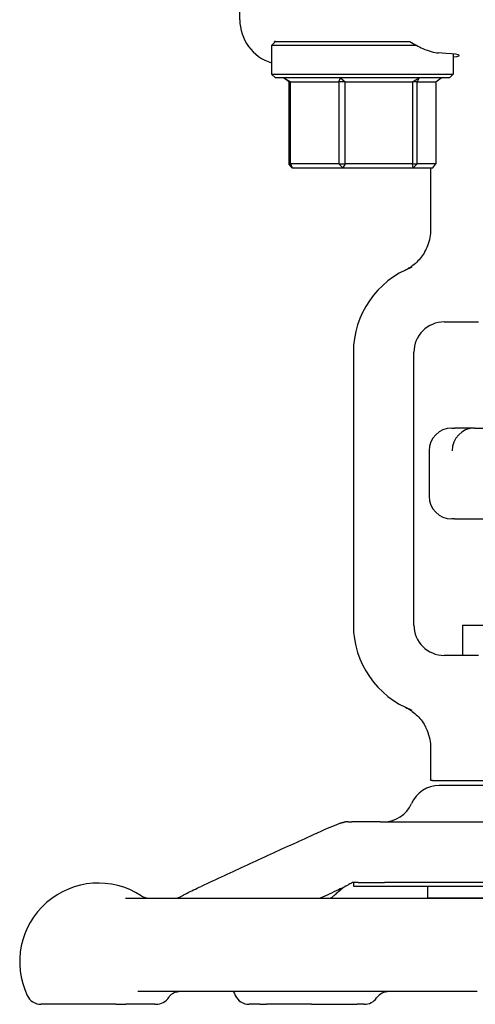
# Model space of a CAD drawing. Header units: inches. Extents: x 18 to 846, y -67 to 561.
# Tile 619 of 656: x 480.86 to 482.74, y 468.57 to 472.63. Entities that reach past the tile are written whole.
import ezdxf

# ---------------------------------------------------------------- set-up
doc = ezdxf.new("R2010")
doc.units = ezdxf.units.IN
doc.header["$LTSCALE"] = 24
doc.header["$MEASUREMENT"] = 0
doc.layers.add('Visible (ANSI)', color=7, linetype='Continuous', lineweight=30)

msp = doc.modelspace()

# ---------------------------------------------------------------- linework, layer by layer
at = {"layer": 'Visible (ANSI)'}
for p, q in [((481.77218, 472.62833), (481.77218, 473.13173)), ((481.91905, 472.53798), (481.90343, 472.52236)), ((481.91905, 472.53798), (481.91535, 472.53798)), ((481.91905, 472.53798), (482.39716, 472.53798)), ((482.50156, 472.52236), (481.90343, 472.52236)), ((481.90343, 472.52236), (481.90343, 472.40361)), ((482.65343, 472.48676), (482.65343, 472.40361)), ((481.90343, 472.40361), (482.65343, 472.40361)), ((481.91905, 472.38798), (481.90343, 472.40361)), ((482.6378, 472.38798), (481.91905, 472.38798)), ((481.95323, 472.38798), (481.98162, 472.37236)), ((481.97494, 472.37236), (481.95323, 472.38798)), ((481.98162, 472.37236), (481.97494, 472.37236)), ((481.97494, 472.37236), (481.97494, 472.03361)), ((481.98162, 472.03361), (481.98162, 472.37236)), ((481.98162, 472.37236), (482.18154, 472.37236)), ((482.18154, 472.37236), (482.18756, 472.38798)), ((482.20759, 472.37236), (482.18154, 472.37236)), ((482.18154, 472.37236), (482.18154, 472.03361)), ((482.18756, 472.38798), (482.20759, 472.37236)), ((482.20759, 472.03361), (482.20759, 472.37236)), ((482.20759, 472.37236), (482.48502, 472.37236)), ((482.48502, 472.37236), (482.51277, 472.38798)), ((482.5044, 472.37236), (482.48502, 472.37236)), ((482.48502, 472.37236), (482.48502, 472.03361)), ((482.51277, 472.38798), (482.5044, 472.37236)), ((482.5044, 472.37236), (482.58192, 472.37236)), ((482.5044, 472.03361), (482.5044, 472.37236)), ((482.58192, 472.37236), (482.60363, 472.38798)), ((482.58192, 472.37236), (482.58192, 472.03361)), ((482.6378, 472.38798), (482.65343, 472.40361)), ((481.97494, 472.03361), (481.98162, 472.03361)), ((481.9882, 472.01798), (481.97494, 472.03361)), ((481.98162, 472.03361), (481.9882, 472.01798)), ((482.18154, 472.03361), (481.98162, 472.03361)), ((481.9882, 472.01798), (482.19733, 472.01798)), ((482.18154, 472.03361), (482.20759, 472.03361)), ((482.19733, 472.01798), (482.18154, 472.03361)), ((482.20759, 472.03361), (482.19733, 472.01798)), ((482.19733, 472.01798), (482.48757, 472.01798)), ((482.48502, 472.03361), (482.20759, 472.03361)), ((482.48502, 472.03361), (482.5044, 472.03361)), ((482.48757, 472.01798), (482.48502, 472.03361)), ((482.5044, 472.03361), (482.48757, 472.01798)), ((482.48757, 472.01798), (482.56866, 472.01798)), ((482.58192, 472.03361), (482.5044, 472.03361)), ((482.56093, 471.76427), (482.56093, 472.01798)), ((482.56866, 472.01798), (482.58192, 472.03361)), ((482.61593, 471.38173), (482.75784, 471.38173)), ((482.24093, 471.25673), (482.24093, 470.13173)), ((482.49093, 470.13173), (482.49093, 471.25673)), ((482.64718, 470.94423), (482.6586, 470.94423)), ((482.7413, 470.94423), (482.6586, 470.94423)), ((482.7413, 470.94423), (483.00347, 470.94423)), ((482.55343, 470.85048), (482.55343, 470.66298)), ((482.6586, 470.56923), (482.64718, 470.56923)), ((482.6586, 470.56923), (482.80343, 470.56923)), ((482.69093, 470.13173), (482.80256, 470.13173)), ((482.69093, 470.13173), (482.69093, 470.00673)), ((482.75784, 470.00673), (482.61593, 470.00673)), ((482.56093, 469.49023), (482.56093, 469.62419)), ((482.56738, 469.49023), (482.56093, 469.49023)), ((482.56738, 469.49023), (482.57502, 469.49023)), ((482.57502, 469.49023), (483.78184, 469.49023)), ((483.76175, 469.47023), (482.59513, 469.47023)), ((482.21919, 469.32023), (482.20834, 469.32023)), ((482.21919, 469.32023), (482.23464, 469.32023)), ((482.35228, 469.32023), (482.23464, 469.32023)), ((482.35228, 469.32023), (482.86357, 469.32023)), ((482.24093, 469.07007), (482.24093, 469.05461)), ((482.24093, 469.05461), (482.94682, 469.05461)), ((482.26054, 469.07023), (482.3694, 469.07023)), ((482.89133, 469.07023), (482.3694, 469.07023)), ((482.89133, 469.07023), (482.3694, 469.07023)), ((482.54851, 469.00736), (482.54851, 469.05461)), ((481.29993, 469.00523), (482.88062, 469.00523)), ((482.54851, 469.00736), (482.8911, 469.00736)), ((482.75231, 468.62023), (481.35065, 468.62023)), ((481.25984, 468.56773), (480.95146, 468.56773)), ((481.25984, 468.56773), (481.3022, 468.56773)), ((481.42116, 468.56773), (481.3022, 468.56773)), ((481.42116, 468.56773), (481.42658, 468.56773)), ((481.85417, 468.56773), (481.81016, 468.56773)), ((481.85417, 468.56773), (481.88279, 468.56773)), ((482.06806, 468.56773), (481.88279, 468.56773)), ((482.06806, 468.56773), (482.25713, 468.56773)), ((482.28599, 468.56773), (482.25713, 468.56773))]:
    msp.add_line(p, q, dxfattribs=at)
for centre, radius, start, end in [((482.61593, 471.25673), 0.375, 110.89571, 180), ((482.61593, 471.25673), 0.125, 90, 180), ((482.64718, 470.85048), 0.09375, 90, 180), ((482.64718, 470.66298), 0.09375, 180, 270), ((482.61593, 470.13173), 0.375, 180, 249.10429), ((482.61593, 470.13173), 0.125, 180, 270), ((482.59506, 469.34523), 0.125, 90, 156.42182), ((482.36593, 469.44523), 0.125, 270, 336.42182), ((481.18863, 468.74273), 0.325, 57.00411, 205.37693), ((481.39966, 469.06773), 0.0625, 237.00411, 270), ((482.04733, 468.74273), 0.325, 64.98517, 66.04872), ((480.95146, 468.63023), 0.0625, 205.37693, 270), ((481.42656, 468.63023), 0.0625, 270, 327.2743), ((482.04733, 468.74273), 0.325, 202.14322, 205.37693), ((481.81016, 468.63023), 0.0625, 205.37693, 270), ((482.28599, 468.63023), 0.0625, 270, 324.54946), ((482.38781, 468.55773), 0.0625, 90, 144.54946)]:
    msp.add_arc(centre, radius, start, end, dxfattribs=at)
for centre, major_axis, ratio, start_param, end_param in [((481.96133, 472.62941), (0.18003, 0.0586), 0.9903423, 2.829736, 4.0894164), ((482.27843, 472.48073), (0.4, 0), 0.0433333, 5.9277641, 6.9495757), ((482.74044, 470.85048), (-0.01834, -0.09202), 0.976791, 3.3518573, 4.9046798), ((482.96713, 470.85048), (-0.24503, 0.08795), 0.1325254, 5.9294735, 5.9474474)]:
    msp.add_ellipse(centre, major_axis=major_axis, ratio=ratio, start_param=start_param, end_param=end_param, dxfattribs=at)
for points, knots in [([(481.91681, 472.53573), (481.91656, 472.53611), (481.91631, 472.53649), (481.91583, 472.53723), (481.91559, 472.53761), (481.91535, 472.53798)], [2.930890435, 2.930890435, 2.930890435, 2.930890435, 2.936136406, 2.936136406, 2.941287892, 2.941287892, 2.941287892, 2.941287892]), ([(482.47401, 472.53798), (482.49184, 472.52719), (482.51005, 472.51745), (482.55145, 472.49917), (482.57393, 472.49249), (482.59285, 472.49145)], [0.52955844, 0.52955844, 0.52955844, 0.52955844, 0.6981502, 0.6981502, 0.92955653, 0.92955653, 0.92955653, 0.92955653]), ([(482.53653, 471.67178), (482.54109, 471.67982), (482.54505, 471.6882), (482.55668, 471.71836), (482.56093, 471.74122), (482.56093, 471.76427)], [0.29103261, 0.29103261, 0.29103261, 0.29103261, 0.36171436, 0.36171436, 0.53738428, 0.53738428, 0.53738428, 0.53738428]), ([(482.53653, 471.67178), (482.52744, 471.65575), (482.51603, 471.64115), (482.48807, 471.61453), (482.47432, 471.60596), (482.46439, 471.6003), (482.4628, 471.59944), (482.46151, 471.59875)], [0, 0, 0, 0, 0.14044728, 0.14044728, 0.29472543, 0.29472543, 0.32889511, 0.32889511, 0.32889511, 0.32889511]), ([(482.46151, 471.59875), (482.45925, 471.59755), (482.45693, 471.59637), (482.45445, 471.59518), (482.45435, 471.59514), (482.45426, 471.59509)], [-0.020804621, -0.020804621, -0.020804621, -0.020804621, 0, 0, 0.00080674, 0.00080674, 0.00080674, 0.00080674]), ([(482.45426, 469.79337), (482.45435, 469.79332), (482.45445, 469.79328), (482.45689, 469.79211), (482.45921, 469.79093), (482.46151, 469.78971)], [-0.719927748, -0.719927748, -0.719927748, -0.719927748, -0.71835885, -0.71835885, -0.678581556, -0.678581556, -0.678581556, -0.678581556]), ([(482.46151, 469.78971), (482.46235, 469.78926), (482.46318, 469.78881), (482.47123, 469.78439), (482.48523, 469.77611), (482.5147, 469.749), (482.52691, 469.73365), (482.53653, 469.71668)], [0.01028684, 0.01028684, 0.01028684, 0.01028684, 0.01590204, 0.01590204, 0.08584187, 0.08584187, 0.15193376, 0.15193376, 0.15193376, 0.15193376]), ([(482.56093, 469.62419), (482.56093, 469.6486), (482.55616, 469.67278), (482.54388, 469.7027), (482.54042, 469.70982), (482.53653, 469.71668)], [0, 0, 0, 0, 0.18604443, 0.18604443, 0.24640289, 0.24640289, 0.24640289, 0.24640289]), ([(482.08753, 469.27252), (482.09883, 469.27771), (482.11029, 469.28294), (482.13419, 469.29356), (482.14681, 469.29905), (482.16362, 469.30602), (482.16824, 469.3079), (482.17706, 469.31134), (482.18126, 469.3129), (482.18703, 469.31486), (482.18887, 469.31546), (482.19173, 469.31631), (482.19271, 469.31658), (482.19428, 469.31701), (482.19482, 469.31715), (482.19596, 469.31745), (482.19658, 469.3176), (482.19751, 469.31783), (482.19783, 469.3179), (482.19845, 469.31805), (482.19876, 469.31812), (482.1993, 469.31825), (482.19955, 469.31831), (482.20018, 469.31845), (482.20048, 469.31852), (482.20117, 469.31868), (482.20138, 469.31873), (482.20156, 469.31877), (482.20159, 469.31878), (482.20159, 469.31878)], [0, 0, 0, 0, 0.09764107, 0.09764107, 0.20014664, 0.20014664, 0.23930076, 0.23930076, 0.27864659, 0.27864659, 0.29814838, 0.29814838, 0.30790559, 0.30790559, 0.3127903, 0.3127903, 0.31771137, 0.31771137, 0.32016895, 0.32016895, 0.32264172, 0.32264172, 0.32511111, 0.32511111, 0.33009062, 0.33009062, 0.33996153, 0.33996153, 0.34550167, 0.34550167, 0.34550167, 0.34550167]), ([(482.19741, 469.3178), (482.19768, 469.31792), (482.19791, 469.31801), (482.19885, 469.3184), (482.19929, 469.31856), (482.20059, 469.31902), (482.20077, 469.31908), (482.20207, 469.31946), (482.20263, 469.31961), (482.20373, 469.31984), (482.20414, 469.31992), (482.20497, 469.32004), (482.20535, 469.32009), (482.206, 469.32015), (482.20619, 469.32016), (482.20659, 469.32019), (482.20677, 469.3202), (482.20708, 469.32021), (482.20713, 469.32021), (482.20723, 469.32021), (482.20727, 469.32022), (482.20737, 469.32022), (482.20742, 469.32022), (482.20751, 469.32022), (482.20754, 469.32022), (482.2076, 469.32022), (482.20764, 469.32022), (482.2077, 469.32023), (482.20772, 469.32023), (482.20781, 469.32023), (482.20785, 469.32023), (482.20797, 469.32023), (482.20803, 469.32023), (482.20812, 469.32023), (482.20815, 469.32023), (482.2082, 469.32023), (482.20822, 469.32023), (482.20827, 469.32023), (482.20831, 469.32023), (482.20835, 469.32023)], [0.11779335, 0.11779335, 0.11779335, 0.11779335, 0.12539603, 0.12539603, 0.15267282, 0.15267282, 0.22590879, 0.22590879, 0.25983755, 0.25983755, 0.27709352, 0.27709352, 0.29003826, 0.29003826, 0.29489319, 0.29489319, 0.29854506, 0.29854506, 0.29917519, 0.29917519, 0.29964483, 0.29964483, 0.30011832, 0.30011832, 0.30035436, 0.30035436, 0.30059124, 0.30059124, 0.30082774, 0.30082774, 0.30130555, 0.30130555, 0.30225858, 0.30225858, 0.30319876, 0.30319876, 0.30413637, 0.30413637, 0.30675068, 0.30675068, 0.30675068, 0.30675068]), ([(482.08753, 469.27252), (482.05583, 469.25795), (482.02412, 469.24337), (481.96072, 469.21422), (481.92902, 469.19964), (481.86562, 469.17047), (481.83392, 469.15588), (481.77053, 469.1267), (481.73884, 469.11211), (481.67545, 469.08293), (481.64376, 469.06833), (481.61207, 469.05374)], [0.4228722, 0.4228722, 0.4228722, 0.4228722, 0.6967656, 0.6967656, 0.970659, 0.970659, 1.2445523, 1.2445523, 1.5184457, 1.5184457, 1.792339, 1.792339, 1.792339, 1.792339]), ([(481.4917, 469.00523), (481.49196, 469.00523), (481.49223, 469.00523), (481.49252, 469.00523), (481.49254, 469.00523), (481.49257, 469.00523), (481.49258, 469.00523), (481.49281, 469.00523), (481.49297, 469.00523), (481.49332, 469.00523), (481.49349, 469.00523), (481.49412, 469.00523), (481.49456, 469.00523), (481.49589, 469.00523), (481.49676, 469.00524), (481.49914, 469.00525), (481.50064, 469.00525), (481.50365, 469.00529), (481.50508, 469.00531), (481.50737, 469.00537), (481.50787, 469.00538), (481.5087, 469.00541), (481.50899, 469.00543), (481.50942, 469.00544), (481.50957, 469.00545), (481.50984, 469.00546), (481.50997, 469.00547), (481.51034, 469.00549), (481.51055, 469.0055), (481.51108, 469.00554), (481.51133, 469.00555), (481.51175, 469.00559), (481.51192, 469.0056), (481.51288, 469.00569), (481.51306, 469.00573), (481.51368, 469.00584), (481.51397, 469.00589), (481.51485, 469.00612), (481.51542, 469.00626), (481.51695, 469.0068), (481.51761, 469.00704), (481.51879, 469.00753), (481.51922, 469.00771), (481.52028, 469.00819), (481.52093, 469.0085), (481.52246, 469.00924), (481.52334, 469.00969), (481.52591, 469.01104), (481.52757, 469.01195), (481.53275, 469.01479), (481.53607, 469.0166), (481.5438, 469.02074), (481.54824, 469.02305), (481.57086, 469.03458), (481.59143, 469.04423), (481.61207, 469.05374)], [0, 0, 0, 0, 0.00208123, 0.00208123, 0.00221764, 0.00221764, 0.00235291, 0.00235291, 0.0045185, 0.0045185, 0.00681506, 0.00681506, 0.01293884, 0.01293884, 0.02519684, 0.02519684, 0.04558059, 0.04558059, 0.06315717, 0.06315717, 0.06756336, 0.06756336, 0.06977046, 0.06977046, 0.0708594, 0.0708594, 0.07194756, 0.07194756, 0.07413729, 0.07413729, 0.07849588, 0.07849588, 0.08337042, 0.08337042, 0.11145431, 0.11145431, 0.13020098, 0.13020098, 0.14776646, 0.14776646, 0.15657327, 0.15657327, 0.16091868, 0.16091868, 0.16677011, 0.16677011, 0.17454087, 0.17454087, 0.1895698, 0.1895698, 0.223438, 0.223438, 0.26855419, 0.26855419, 0.44693997, 0.44693997, 0.44693997, 0.44693997]), ([(482.14671, 469.00523), (482.14787, 469.00599), (482.14907, 469.00682), (482.1542, 469.01056), (482.15807, 469.01378), (482.16679, 469.02139), (482.17165, 469.02588), (482.18279, 469.03575), (482.18981, 469.04141), (482.19489, 469.04553)], [0.29203731, 0.29203731, 0.29203731, 0.29203731, 0.30796327, 0.30796327, 0.36147562, 0.36147562, 0.43281014, 0.43281014, 0.51871093, 0.51871093, 0.51871093, 0.51871093]), ([(482.23734, 469.06998), (482.23734, 469.06998), (482.23733, 469.06998), (482.23726, 469.06996), (482.23714, 469.06992), (482.23671, 469.06974), (482.23646, 469.06964), (482.23577, 469.06934), (482.2353, 469.06912), (482.23425, 469.0686), (482.23369, 469.06831), (482.23226, 469.06756), (482.23135, 469.06706), (482.22777, 469.06504), (482.22503, 469.0634), (482.21823, 469.05941), (482.21422, 469.05712), (482.20043, 469.04963), (482.18977, 469.04458), (482.17906, 469.03965)], [0.14183772, 0.14183772, 0.14183772, 0.14183772, 0.14607956, 0.14607956, 0.15657381, 0.15657381, 0.16360701, 0.16360701, 0.17078889, 0.17078889, 0.17683828, 0.17683828, 0.18529246, 0.18529246, 0.21005388, 0.21005388, 0.24840144, 0.24840144, 0.34101643, 0.34101643, 0.34101643, 0.34101643]), ([(482.26052, 469.07023), (482.26023, 469.07023), (482.25994, 469.07023), (482.25963, 469.07023), (482.25962, 469.07023), (482.25959, 469.07023), (482.25958, 469.07023), (482.25949, 469.07023), (482.25942, 469.07023), (482.25929, 469.07023), (482.25923, 469.07023), (482.25841, 469.07023), (482.25772, 469.07023), (482.25611, 469.07023), (482.2552, 469.07023), (482.25176, 469.07022), (482.24928, 469.07021), (482.24561, 469.07017), (482.24456, 469.07016), (482.24293, 469.07013), (482.24241, 469.07012), (482.24133, 469.07008), (482.24074, 469.07007), (482.23982, 469.07003), (482.2395, 469.07001), (482.23905, 469.06999), (482.23891, 469.06998), (482.23849, 469.06995), (482.23824, 469.06994), (482.23777, 469.0699), (482.23757, 469.06989), (482.23724, 469.06986), (482.2371, 469.06984), (482.23696, 469.06983), (482.23694, 469.06983), (482.23691, 469.06982)], [0, 0, 0, 0, 0.002309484, 0.002309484, 0.002382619, 0.002382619, 0.002528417, 0.002528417, 0.003107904, 0.003107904, 0.003704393, 0.003704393, 0.011074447, 0.011074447, 0.020897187, 0.020897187, 0.048314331, 0.048314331, 0.058957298, 0.058957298, 0.063589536, 0.063589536, 0.068304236, 0.068304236, 0.070655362, 0.070655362, 0.071816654, 0.071816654, 0.074166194, 0.074166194, 0.077036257, 0.077036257, 0.08007559, 0.08007559, 0.080855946, 0.080855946, 0.080855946, 0.080855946]), ([(481.47914, 468.59644), (481.48195, 468.60082), (481.48497, 468.60422), (481.49097, 468.60977), (481.49397, 468.61191), (481.4998, 468.61534), (481.50265, 468.61663), (481.50813, 468.61857), (481.51078, 468.61922), (481.51579, 468.62006), (481.51816, 468.62023), (481.52037, 468.62023)], [0.67900898, 0.67900898, 0.67900898, 0.67900898, 0.71629003, 0.71629003, 0.75357109, 0.75357109, 0.79085214, 0.79085214, 0.82813319, 0.82813319, 0.86541425, 0.86541425, 0.86541425, 0.86541425])]:
    msp.add_open_spline(points, degree=3, knots=knots, dxfattribs=at)
msp.add_rational_spline([(482.39716, 472.53798), (482.43566, 472.53798), (482.47401, 472.53798)], [0.999971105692, 0.99996911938, 0.999970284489], degree=2, dxfattribs=at)
for points in [[(482.19489, 469.04553), (482.19654, 469.04687), (482.19819, 469.04821), (482.19984, 469.04955)], [(482.17906, 469.03965), (482.1541, 469.02818), (482.12914, 469.01671), (482.10418, 469.00523)], [(482.65077, 469.00523), (482.65165, 469.00594), (482.65253, 469.00665), (482.6534, 469.00736)]]:
    msp.add_open_spline(points, degree=3, dxfattribs=at)

doc.saveas('drawing.dxf')
